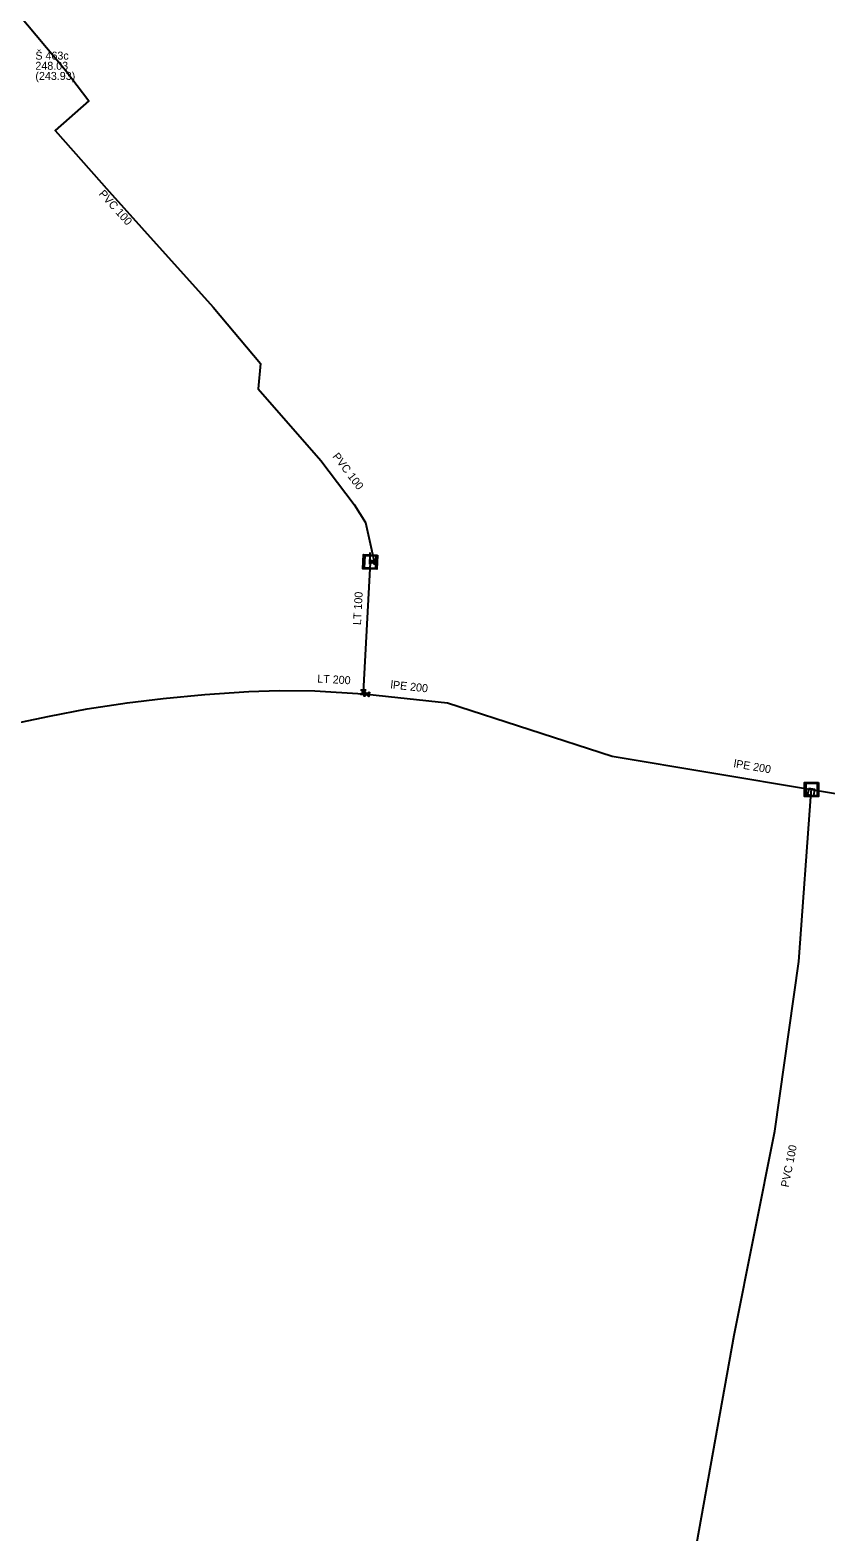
# Model space of a CAD drawing. Extents: x -592202 to -587539, y -1167222 to -1162672.
# Drawn here: x -589263.2 to -589133.9, y -1164938.2 to -1164694.2 of the extents above; entities that cross this region are included whole.
import ezdxf

# ---------------------------------------------------------------- set-up
doc = ezdxf.new("R2010")
doc.units = 0
for name, color, linetype in [('K Označení šachty', 7, 'Continuous'), ('VP Podzemní objekt - půdorys', 7, 'Continuous'), ('VP Přípojka', 7, 'Continuous'), ('VP Řad', 7, 'Continuous'), ('VP Řad - popis', 7, 'Continuous'), ('VP Šachta', 7, 'Continuous'), ('VP Šoupě', 7, 'Continuous')]:
    doc.layers.add(name, color=color, linetype=linetype)

msp = doc.modelspace()

# ---------------------------------------------------------------- linework, layer by layer
at = {"layer": 'VP Podzemní objekt - půdorys'}
msp.add_lwpolyline([(-589136.66, -1164817.44), (-589136.84, -1164818.42), (-589135.85, -1164818.6), (-589135.68, -1164817.61)], close=True, dxfattribs=at)
at = {"layer": 'VP Přípojka'}
msp.add_lwpolyline([(-589207.91, -1164780.61), (-589207.92, -1164779.86), (-589207.93, -1164779.1)], dxfattribs=at)
at = {"layer": 'VP Řad'}
for points in [[(-589265.26, -1164691.33), (-589257.42, -1164700.69), (-589253.61, -1164705.7), (-589259.1, -1164710.52), (-589250.32, -1164720.44), (-589245.06, -1164726.26), (-589233.41, -1164739.22), (-589225.75, -1164748.36), (-589226.11, -1164752.5), (-589215.93, -1164764.14), (-589210.5, -1164771.31), (-589208.69, -1164774.19), (-589207.79, -1164778.12), (-589207.25, -1164780.6), (-589207.58, -1164780.61), (-589207.91, -1164780.61), (-589207.91, -1164780.61), (-589207.91, -1164780.69)], [(-589207.91, -1164780.69), (-589209.05, -1164801.79), (-589209.07, -1164802.03)], [(-589267.04, -1164807.12), (-589260.03, -1164805.68), (-589253.9, -1164804.51), (-589247.41, -1164803.49), (-589241.55, -1164802.79), (-589234.76, -1164802.14), (-589227.63, -1164801.65), (-589222.68, -1164801.52), (-589216.91, -1164801.59), (-589209.07, -1164802.03)], [(-589209.07, -1164802.03), (-589208.46, -1164802.1), (-589195.33, -1164803.54), (-589168.62, -1164812.2), (-589136.19, -1164817.59)], [(-589228.86, -1165388.55), (-589227.29, -1165381.21), (-589226.64, -1165375.58), (-589226.39, -1165366.96), (-589225.76, -1165354.92), (-589224.12, -1165340.34), (-589217.11, -1165304.96), (-589210.43, -1165264.95), (-589204.45, -1165225.19), (-589196.22, -1165182.62), (-589187.13, -1165129.67), (-589177.47, -1165074.71), (-589172.84, -1165053.47), (-589169.57, -1165023.42), (-589162.88, -1164984.45), (-589156.72, -1164950.65), (-589148.79, -1164906.24), (-589142.14, -1164873.11), (-589138.27, -1164845.52), (-589136.25, -1164818.04), (-589136.19, -1164817.59)], [(-589136.19, -1164817.59), (-588912.7, -1164854.74), (-588911.88, -1164854.88), (-588804.56, -1164872.75), (-588749.34, -1164881.94), (-588505.16, -1164922.85), (-588418.57, -1164937.36), (-588384.17, -1164944.42), (-588348.22, -1164966.36), (-588341.76, -1164970.31), (-587960.93, -1165212.47), (-587944.39, -1165225.55)]]:
    msp.add_lwpolyline(points, dxfattribs=at)
at = {"layer": 'VP Šachta'}
for points in [[(-589206.73, -1164779.5), (-589206.83, -1164781.82), (-589209.09, -1164781.72), (-589208.99, -1164779.4), (-589206.73, -1164779.5)], [(-589208.8, -1164779.61), (-589208.89, -1164781.53), (-589207.01, -1164781.62), (-589206.93, -1164779.69), (-589208.8, -1164779.61)], [(-589135.06, -1164816.44), (-589135.06, -1164818.76), (-589137.32, -1164818.76), (-589137.32, -1164816.44), (-589135.06, -1164816.44)], [(-589137.12, -1164816.63), (-589137.12, -1164818.56), (-589135.25, -1164818.56), (-589135.25, -1164816.63), (-589137.12, -1164816.63)]]:
    msp.add_lwpolyline(points, dxfattribs=at)
at = {"layer": 'VP Šoupě'}
for points in [[(-589207.95, -1164780.99), (-589207.96, -1164780.24), (-589207.92, -1164780.24), (-589207.88, -1164780.28), (-589207.58, -1164780.57), (-589207.24, -1164780.23), (-589207.21, -1164780.23), (-589207.2, -1164780.98), (-589207.23, -1164780.98), (-589207.58, -1164780.64), (-589207.87, -1164780.94), (-589207.92, -1164780.99), (-589207.95, -1164780.99)], [(-589207.9, -1164780.91), (-589207.61, -1164780.61), (-589207.91, -1164780.31), (-589207.9, -1164780.91)], [(-589207.25, -1164780.3), (-589207.55, -1164780.61), (-589207.25, -1164780.9), (-589207.25, -1164780.3)], [(-589209.41, -1164801.39), (-589208.66, -1164801.43), (-589208.66, -1164801.46), (-589208.71, -1164801.51), (-589209.02, -1164801.79), (-589208.7, -1164802.15), (-589208.7, -1164802.18), (-589209.45, -1164802.14), (-589209.45, -1164802.11), (-589209.08, -1164801.78), (-589209.37, -1164801.47), (-589209.41, -1164801.42), (-589209.41, -1164801.39)], [(-589208.77, -1164802.13), (-589209.06, -1164801.82), (-589209.37, -1164802.1), (-589208.77, -1164802.13)], [(-589209.33, -1164801.44), (-589209.05, -1164801.75), (-589208.74, -1164801.47), (-589209.33, -1164801.44)], [(-589208.04, -1164801.77), (-589208.13, -1164802.51), (-589208.16, -1164802.51), (-589208.2, -1164802.46), (-589208.46, -1164802.13), (-589208.84, -1164802.44), (-589208.87, -1164802.43), (-589208.79, -1164801.69), (-589208.76, -1164801.69), (-589208.45, -1164802.07), (-589208.13, -1164801.81), (-589208.08, -1164801.77), (-589208.04, -1164801.77)], [(-589208.82, -1164802.36), (-589208.49, -1164802.1), (-589208.75, -1164801.77), (-589208.82, -1164802.36)], [(-589208.1, -1164801.84), (-589208.43, -1164802.1), (-589208.16, -1164802.43), (-589208.1, -1164801.84)]]:
    msp.add_lwpolyline(points, dxfattribs=at)

# ---------------------------------------------------------------- texts
at = {"layer": 'K Označení šachty'}
for s, p in [('Š 463c', (-589262.32, -1164699)), ('248.03', (-589262.32, -1164700.65)), ('(243.93)', (-589262.32, -1164702.3))]:
    msp.add_text(s, height=1.3, dxfattribs=at).set_placement(p)
at = {"layer": 'VP Řad - popis'}
for s, rotation, p in [('PVC 100', 312.1007, (-589252.1, -1164720.88)), ('PVC 100', 307.1157, (-589214.11, -1164763.49)), ('LT 100', 86.9077, (-589209.42, -1164790.9)), ('LT 200', 356.7956, (-589216.54, -1164800.21)), ('lPE 200', 353.7313, (-589204.66, -1164801.16)), ('lPE 200', 350.562, (-589148.92, -1164813.98)), ('PVC 100', 78.6502, (-589139.94, -1164882.31))]:
    msp.add_text(s, height=1.3, rotation=rotation, dxfattribs=at).set_placement(p)

doc.saveas('drawing.dxf')
